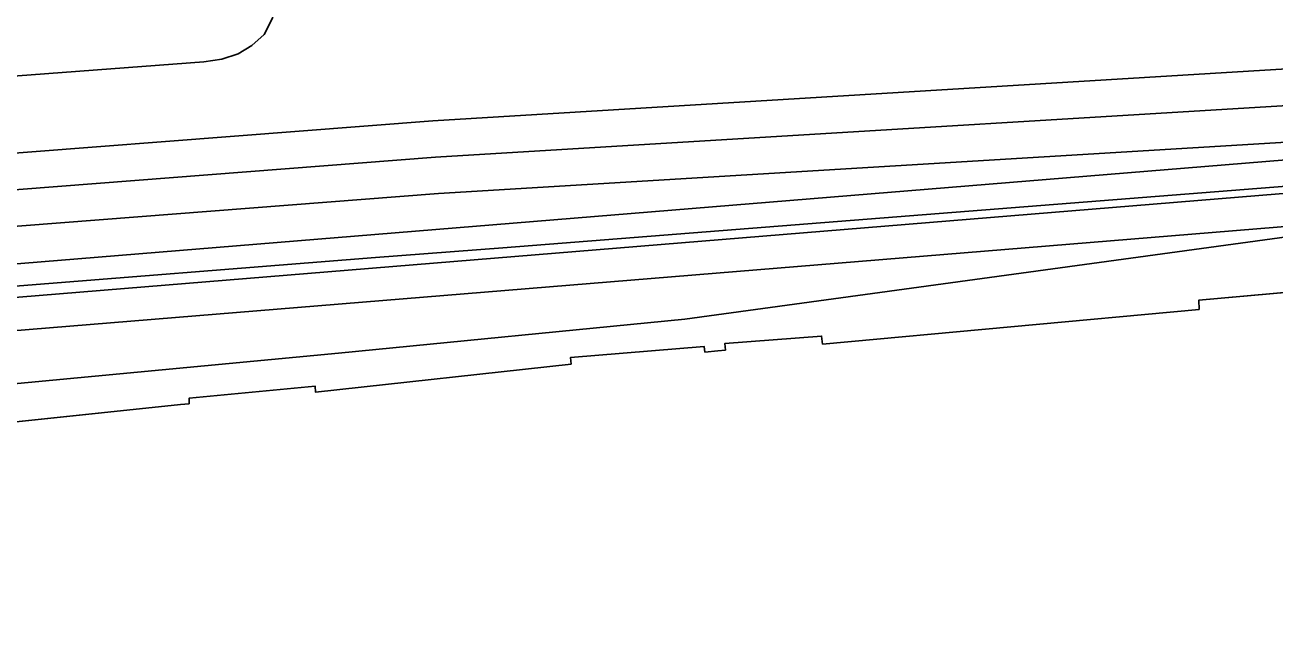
# Model space of a CAD drawing. Extents: x -263423 to -261326, y -1240067 to -1237864.
# Drawn here: x -262797.7 to -262739.6, y -1240066.9 to -1240038.8 of the extents above; entities that cross this region are included whole.
import ezdxf

# ---------------------------------------------------------------- set-up
doc = ezdxf.new("R2010")
doc.units = 0
for name, color, linetype in [('body_kn', 7, 'Continuous'), ('katuz_linie', 7, 'Continuous'), ('kladpar_hranice', 7, 'Continuous'), ('kladpar_plochy', 7, 'Continuous'), ('tarchy_linie', 7, 'Continuous'), ('zappar_hrandruhpozemk', 7, 'Continuous'), ('zuob_linie', 7, 'Continuous'), ('zuob_plochy', 7, 'Continuous')]:
    doc.layers.add(name, color=color, linetype=linetype)

msp = doc.modelspace()

# ---------------------------------------------------------------- linework, layer by layer
at = {"layer": 'body_kn'}
for p, q in [((-262786.61, -1240039.22), (-262786.61, -1240039.22)), ((-262787.18, -1240039.73), (-262787.18, -1240039.73)), ((-262789.41, -1240040.49), (-262789.41, -1240040.49)), ((-262788.58, -1240040.36), (-262788.58, -1240040.36)), ((-262787.82, -1240040.11), (-262787.82, -1240040.11)), ((-262778.77, -1240043.22), (-262778.77, -1240043.22)), ((-262778.64, -1240044.92), (-262778.64, -1240044.92)), ((-262778.51, -1240046.6), (-262778.51, -1240046.6)), ((-262775.52, -1240049.13), (-262775.52, -1240049.13)), ((-262781.44, -1240049.58), (-262781.44, -1240049.58)), ((-262743.17, -1240051.56), (-262743.17, -1240051.56)), ((-262743.15, -1240051.99), (-262743.15, -1240051.99)), ((-262767.05, -1240052.44), (-262767.05, -1240052.44)), ((-262760.7, -1240053.23), (-262760.7, -1240053.23)), ((-262766.16, -1240053.71), (-262766.16, -1240053.71)), ((-262765.2, -1240053.58), (-262765.2, -1240053.58)), ((-262760.65, -1240053.6), (-262760.65, -1240053.6)), ((-262783.16, -1240054.02), (-262783.16, -1240054.02)), ((-262772.37, -1240054.22), (-262772.37, -1240054.22)), ((-262766.12, -1240053.97), (-262766.12, -1240053.97)), ((-262765.52, -1240053.91), (-262765.52, -1240053.91)), ((-262765.17, -1240053.88), (-262765.17, -1240053.88)), ((-262772.34, -1240054.53), (-262772.34, -1240054.53)), ((-262784.24, -1240055.55), (-262784.24, -1240055.55)), ((-262790.1, -1240056.12), (-262790.1, -1240056.12)), ((-262784.22, -1240055.84), (-262784.22, -1240055.84)), ((-262790.49, -1240056.41), (-262790.49, -1240056.41)), ((-262790.1, -1240056.37), (-262790.1, -1240056.37))]:
    msp.add_line(p, q, dxfattribs=at)
at = {"layer": 'katuz_linie'}
msp.add_lwpolyline([(-262737.47, -1240051.05), (-262743.17, -1240051.56), (-262743.15, -1240051.99), (-262760.65, -1240053.6), (-262760.7, -1240053.23), (-262765.2, -1240053.58), (-262765.17, -1240053.88), (-262765.52, -1240053.91), (-262766.12, -1240053.97), (-262766.16, -1240053.71), (-262772.37, -1240054.22), (-262772.34, -1240054.53), (-262784.22, -1240055.84), (-262784.24, -1240055.55), (-262790.1, -1240056.12), (-262790.1, -1240056.37), (-262790.49, -1240056.41), (-262801.82, -1240057.6)], dxfattribs=at)
at = {"layer": 'kladpar_hranice'}
msp.add_lwpolyline([(-262737.47, -1240051.05), (-262743.17, -1240051.56), (-262743.15, -1240051.99), (-262760.65, -1240053.6), (-262760.7, -1240053.23), (-262765.2, -1240053.58), (-262765.17, -1240053.88), (-262765.52, -1240053.91), (-262766.12, -1240053.97), (-262766.16, -1240053.71), (-262772.37, -1240054.22), (-262772.34, -1240054.53), (-262784.22, -1240055.84), (-262784.24, -1240055.55), (-262790.1, -1240056.12), (-262790.1, -1240056.37), (-262790.49, -1240056.41), (-262801.82, -1240057.6)], dxfattribs=at)
at = {"layer": 'kladpar_plochy'}
for p, q in [((-262737.47, -1240051.05), (-262743.17, -1240051.56)), ((-262743.15, -1240051.99), (-262760.65, -1240053.6)), ((-262743.17, -1240051.56), (-262743.15, -1240051.99)), ((-262760.7, -1240053.23), (-262765.2, -1240053.58)), ((-262760.65, -1240053.6), (-262760.7, -1240053.23)), ((-262766.16, -1240053.71), (-262772.37, -1240054.22)), ((-262766.12, -1240053.97), (-262766.16, -1240053.71)), ((-262765.2, -1240053.58), (-262765.17, -1240053.88)), ((-262772.37, -1240054.22), (-262772.34, -1240054.53)), ((-262765.52, -1240053.91), (-262766.12, -1240053.97)), ((-262765.17, -1240053.88), (-262765.52, -1240053.91)), ((-262772.34, -1240054.53), (-262784.22, -1240055.84)), ((-262784.24, -1240055.55), (-262790.1, -1240056.12)), ((-262784.22, -1240055.84), (-262784.24, -1240055.55)), ((-262790.1, -1240056.12), (-262790.1, -1240056.37)), ((-262790.49, -1240056.41), (-262801.82, -1240057.6)), ((-262790.1, -1240056.37), (-262790.49, -1240056.41))]:
    msp.add_line(p, q, dxfattribs=at)
at = {"layer": 'tarchy_linie'}
for points in [[(-262672.97, -1239978.12), (-262789.03, -1240015.36), (-262896.7, -1240024.18), (-262950.5, -1240027.8), (-262948.94, -1240055.42), (-262945.36, -1240056.03), (-262890.34, -1240052.15), (-262834.9, -1240047.57), (-262778.77, -1240043.22), (-262727.63, -1240040.12)], [(-262945.46, -1240057.74), (-262890.22, -1240053.85), (-262834.76, -1240049.26), (-262778.64, -1240044.92), (-262727.53, -1240041.82), (-262676.62, -1240038.18), (-262627.71, -1240036.5)], [(-263093.5, -1240039.64), (-263090.32, -1240037.28), (-263022.59, -1240046.96), (-262979.12, -1240055.85), (-262953.16, -1240060.49), (-262950.32, -1240058.72), (-262934.26, -1240060.94), (-262886.38, -1240058.16), (-262837.34, -1240054.64), (-262726.02, -1240045.52), (-262652.81, -1240039.36), (-262626.56, -1240038.49)], [(-262728.95, -1240047.3), (-262837.23, -1240056.18), (-262886.3, -1240059.7), (-262934.46, -1240062.47), (-262943.64, -1240061.2), (-262943.46, -1240066.93), (-262945.17, -1240066.39), (-262946.9, -1240065.85), (-262947.06, -1240060.72), (-262948.58, -1240060.51), (-262948.1, -1240065.47), (-262949.71, -1240064.97), (-262950.47, -1240064.73), (-262951.3, -1240064.47), (-262951.62, -1240061.36), (-262952.84, -1240062.12), (-262979.42, -1240057.37), (-263022.81, -1240048.49), (-263089.91, -1240038.9)], [(-262729.11, -1240043.62), (-262729.08, -1240044.22), (-262837.45, -1240053.1), (-262886.48, -1240056.62), (-262934.04, -1240059.41), (-262937.76, -1240058.9), (-262890.1, -1240055.55), (-262834.62, -1240050.95), (-262778.51, -1240046.6), (-262729.11, -1240043.62)]]:
    msp.add_lwpolyline(points, dxfattribs=at)
at = {"layer": 'zappar_hrandruhpozemk'}
for p, q in [((-262736.93, -1240046.09), (-262775.52, -1240049.13)), ((-262775.52, -1240049.13), (-262781.44, -1240049.58))]:
    msp.add_line(p, q, dxfattribs=at)
for points in [[(-262786.02, -1240037.53), (-262786.22, -1240038.46), (-262786.61, -1240039.22), (-262787.18, -1240039.73), (-262787.82, -1240040.11), (-262788.58, -1240040.36), (-262789.41, -1240040.49)], [(-262789.41, -1240040.49), (-262862.07, -1240045.95), (-262933.21, -1240051.27)], [(-262814.81, -1240057.01), (-262783.16, -1240054.02), (-262767.05, -1240052.44), (-262737.95, -1240048.46), (-262735.01, -1240047.7)], [(-262781.44, -1240049.58), (-262836.34, -1240053.95), (-262886.71, -1240057.95), (-262928.3, -1240059.85)]]:
    msp.add_lwpolyline(points, dxfattribs=at)
at = {"layer": 'zuob_linie'}
msp.add_lwpolyline([(-262737.47, -1240051.05), (-262743.17, -1240051.56), (-262743.15, -1240051.99), (-262760.65, -1240053.6), (-262760.7, -1240053.23), (-262765.2, -1240053.58), (-262765.17, -1240053.88), (-262765.52, -1240053.91), (-262766.12, -1240053.97), (-262766.16, -1240053.71), (-262772.37, -1240054.22), (-262772.34, -1240054.53), (-262784.22, -1240055.84), (-262784.24, -1240055.55), (-262790.1, -1240056.12), (-262790.1, -1240056.37), (-262790.49, -1240056.41), (-262801.82, -1240057.6)], dxfattribs=at)
at = {"layer": 'zuob_plochy'}
msp.add_lwpolyline([(-262737.47, -1240051.05), (-262743.17, -1240051.56), (-262743.15, -1240051.99), (-262760.65, -1240053.6), (-262760.7, -1240053.23), (-262765.2, -1240053.58), (-262765.17, -1240053.88), (-262765.52, -1240053.91), (-262766.12, -1240053.97), (-262766.16, -1240053.71), (-262772.37, -1240054.22), (-262772.34, -1240054.53), (-262784.22, -1240055.84), (-262784.24, -1240055.55), (-262790.1, -1240056.12), (-262790.1, -1240056.37), (-262790.49, -1240056.41), (-262801.82, -1240057.6)], dxfattribs=at)

doc.saveas('drawing.dxf')
